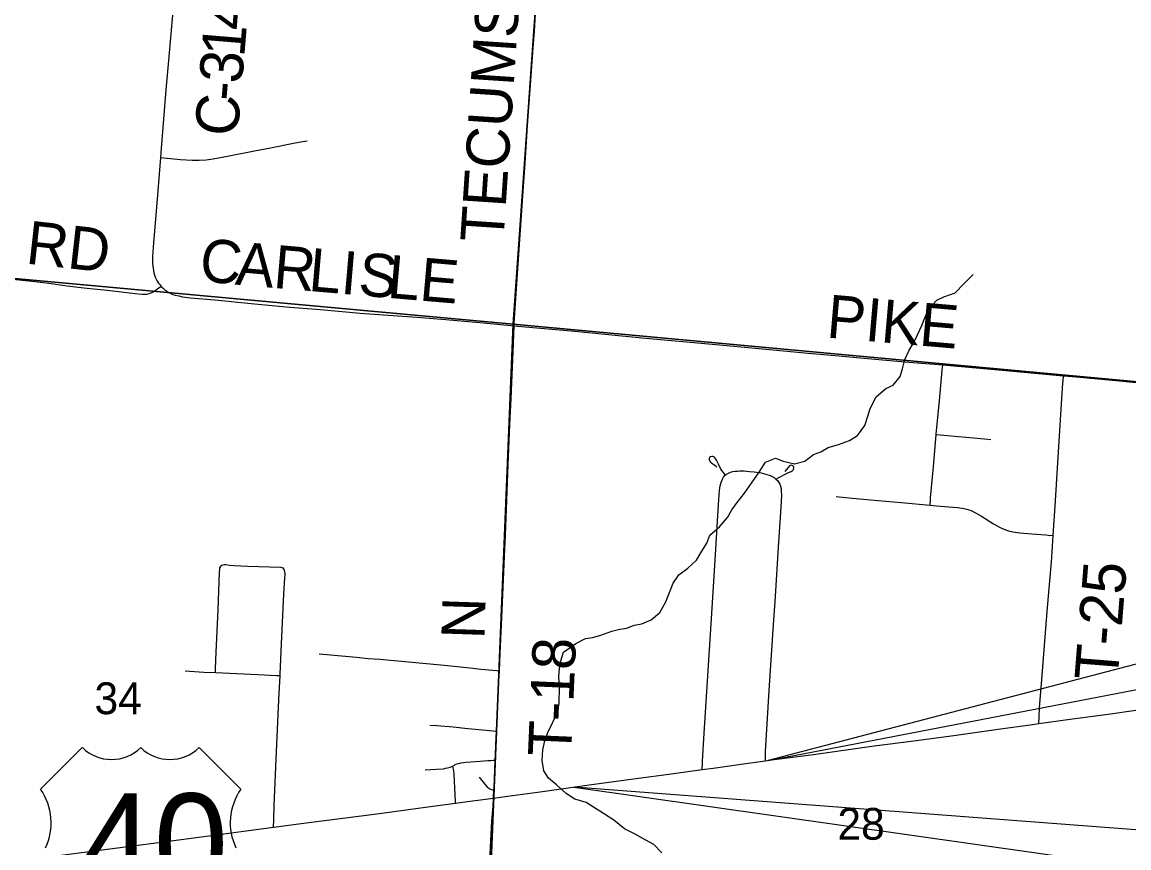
# Model space of a CAD drawing. Extents: x 0 to 34, y 0 to 22.
# Drawn here: x 3.306 to 4.764, y 19.315 to 20.403 of the extents above; entities that cross this region are included whole.
import ezdxf

# ---------------------------------------------------------------- set-up
doc = ezdxf.new("R2010")
doc.units = 0
for name, color, linetype in [('GM_X_Corporation', 7, 'Continuous'), ('GM_X_County_Road', 7, 'Continuous'), ('GM_X_County_Road_Text', 7, 'Continuous'), ('GM_X_Minor_River', 7, 'Continuous'), ('GM_X_Section_Text', 7, 'Continuous'), ('GM_X_State_Route', 7, 'Continuous'), ('GM_X_Township_Road', 7, 'Continuous'), ('GM_X_Township_Road_Text', 7, 'Continuous'), ('GM_X_US_Location', 7, 'Continuous'), ('GM_X_US_Route', 7, 'Continuous'), ('GM_X_US_Shield', 7, 'Continuous'), ('SH_Text', 7, 'Continuous')]:
    doc.layers.add(name, color=color, linetype=linetype)

msp = doc.modelspace()

# ---------------------------------------------------------------- linework, layer by layer
at = {"layer": 'GM_X_Corporation'}
for points in [[(4.0205, 20.9578), (3.9531, 20.0055), (2.9941, 20.0934), (3.0731, 20.9578)], [(4.5135, 20.9578), (5.0343, 20.9135), (4.9476, 19.9136), (3.9531, 20.0055), (4.0205, 20.9578)]]:
    msp.add_lwpolyline(points, dxfattribs=at)
for points in [[(2.9941, 20.0934), (3.9531, 20.0055), (3.9103, 18.9545), (2.8892, 19.065)], [(3.9531, 20.0055), (4.9476, 19.9136), (4.8633, 18.8758), (3.9103, 18.9545)]]:
    msp.add_lwpolyline(points, close=True, dxfattribs=at)
at = {"layer": 'GM_X_County_Road'}
for points in [[(3.5055, 20.4224), (3.4989, 20.3481), (3.4957, 20.3141), (3.4896, 20.2368), (3.4887, 20.225)], [(3.4887, 20.225), (3.4851, 20.1812), (3.4791, 20.1069), (3.4783, 20.0945), (3.4782, 20.0903), (3.4784, 20.0853), (3.4789, 20.0791), (3.48, 20.0731), (3.4808, 20.0702), (3.4818, 20.0674), (3.4831, 20.0646), (3.4845, 20.062), (3.4862, 20.0594), (3.4881, 20.057), (3.4896, 20.0553)], [(3.4896, 20.0553), (3.4901, 20.0547), (3.4922, 20.0526), (3.4946, 20.0506), (3.497, 20.0488), (3.4996, 20.0472), (3.5023, 20.0458), (3.5051, 20.0446), (3.5079, 20.0436), (3.5127, 20.0425), (3.5179, 20.0416), (3.5281, 20.0403), (3.5603, 20.0373), (3.6127, 20.0322), (3.6591, 20.028), (3.6993, 20.0245), (3.7519, 20.02), (3.8319, 20.0142), (3.8647, 20.0115), (3.9143, 20.007), (3.9547, 20.0033)], [(3.9547, 20.0033), (3.9643, 20.0024), (4.0347, 19.9961), (4.1232, 19.9876), (4.2201, 19.9786), (4.2767, 19.9734), (4.3418, 19.9674), (4.3775, 19.9642), (4.4303, 19.9593), (4.4747, 19.9555), (4.5024, 19.9532), (4.5191, 19.9517)], [(4.5191, 19.9517), (4.6071, 19.9439), (4.6447, 19.9405), (4.6784, 19.9375)], [(4.6784, 19.9375), (4.6948, 19.936), (4.7519, 19.9306), (4.8079, 19.9252), (4.8655, 19.9192), (4.9021, 19.9153), (4.9408, 19.9111), (4.9487, 19.9102)]]:
    msp.add_lwpolyline(points, dxfattribs=at)
at = {"layer": 'GM_X_Minor_River'}
for points in [[(4.0347, 19.3798), (4.023, 19.3872), (4.0106, 19.3984), (3.9997, 19.4072), (3.9938, 19.4168), (3.9913, 19.4305), (3.9922, 19.4446), (3.995, 19.4563), (3.999, 19.4676), (4.0056, 19.4812), (4.011, 19.4922), (4.0139, 19.5051), (4.0142, 19.5279), (4.0136, 19.5408), (4.0145, 19.5522), (4.0161, 19.5617), (4.0197, 19.5734), (4.0358, 19.5846), (4.0484, 19.5913), (4.0579, 19.5927), (4.0686, 19.5956), (4.0831, 19.6011), (4.0937, 19.6037), (4.1032, 19.6047), (4.1128, 19.6088), (4.1227, 19.6105), (4.1353, 19.6161), (4.1464, 19.6255), (4.1542, 19.6394), (4.1585, 19.6496), (4.164, 19.664), (4.1717, 19.6753), (4.1832, 19.6839), (4.1948, 19.6944), (4.2006, 19.7042), (4.2083, 19.717), (4.2123, 19.7273), (4.2253, 19.7385), (4.2357, 19.7509), (4.2412, 19.7607), (4.2485, 19.7705), (4.2582, 19.7829), (4.2671, 19.7958), (4.2775, 19.8105), (4.2856, 19.8237), (4.299, 19.8288), (4.3088, 19.8249), (4.324, 19.8213), (4.3373, 19.8249), (4.3488, 19.8335), (4.3584, 19.8372), (4.3683, 19.8428), (4.382, 19.8468), (4.3965, 19.852), (4.4069, 19.8587), (4.4165, 19.8719), (4.4205, 19.8844), (4.4237, 19.8942), (4.4314, 19.9097), (4.4441, 19.9206), (4.4537, 19.925), (4.4629, 19.9363), (4.4661, 19.9465), (4.4693, 19.959), (4.4748, 19.9711), (4.481, 19.9813), (4.486, 19.9915), (4.4915, 20.0036), (4.4958, 20.0138), (4.5005, 20.0252), (4.5113, 20.0368), (4.5208, 20.0413), (4.5357, 20.0468), (4.5469, 20.0585), (4.5592, 20.0709)], [(4.1493, 19.309), (4.1384, 19.3201), (4.1282, 19.3255), (4.1139, 19.3337), (4.0999, 19.3407), (4.086, 19.3519), (4.0725, 19.3608), (4.0593, 19.3689), (4.0495, 19.3751), (4.0347, 19.3798)]]:
    msp.add_lwpolyline(points, dxfattribs=at)
at = {"layer": 'GM_X_State_Route'}
msp.add_lwpolyline([(3.9212, 19.2698), (3.9233, 19.3163), (3.9254, 19.3505), (3.9268, 19.3703), (3.9273, 19.3811)], dxfattribs=at)
at = {"layer": 'GM_X_Township_Road'}
for points in [[(3.9547, 20.0033), (3.9548, 20.0068), (3.9594, 20.0782), (3.9663, 20.1805), (3.9689, 20.2177), (3.9728, 20.2736), (3.9762, 20.3201), (3.9797, 20.3694), (3.9812, 20.3914), (3.9833, 20.4223)], [(3.4887, 20.225), (3.515, 20.2225), (3.5304, 20.2215), (3.5396, 20.2214), (3.5488, 20.2219), (3.558, 20.223), (3.5792, 20.2271), (3.6125, 20.2336), (3.6337, 20.2376), (3.6638, 20.2439), (3.676, 20.2461), (3.6821, 20.2469)], [(3.2859, 20.0654), (3.323, 20.0617), (3.3415, 20.0593), (3.366, 20.0557), (3.3876, 20.0534), (3.4185, 20.0501), (3.4555, 20.0456), (3.4647, 20.0449), (3.4678, 20.0449), (3.4708, 20.0451), (3.4737, 20.0456), (3.4765, 20.0465), (3.4791, 20.0478), (3.4815, 20.0496), (3.4896, 20.0553)], [(3.9351, 19.5487), (3.9363, 19.572), (3.9378, 19.6093), (3.9401, 19.6589), (3.9418, 19.6993), (3.9431, 19.7273), (3.9444, 19.7615), (3.9467, 19.8205), (3.9491, 19.8733), (3.9505, 19.9074), (3.9531, 19.9696), (3.9547, 20.0033)], [(4.5104, 19.8602), (4.5105, 19.8609), (4.5148, 19.9044), (4.5185, 19.9448), (4.5191, 19.9517)], [(4.6646, 19.727), (4.6676, 19.7725), (4.6705, 19.8159), (4.6735, 19.8655), (4.6751, 19.8934), (4.6774, 19.9275), (4.6777, 19.9306), (4.6784, 19.9375)], [(4.5025, 19.7669), (4.503, 19.7737), (4.5032, 19.7768), (4.5068, 19.8173), (4.5104, 19.8602)], [(4.5104, 19.8602), (4.5157, 19.8597), (4.574, 19.8542), (4.5827, 19.8533)], [(4.2329, 19.8065), (4.2298, 19.8105), (4.228, 19.8128), (4.2264, 19.8154), (4.2238, 19.8209), (4.2213, 19.8264), (4.2196, 19.8288), (4.2184, 19.8299), (4.2174, 19.8305), (4.2162, 19.8309), (4.2149, 19.8311), (4.2132, 19.8306), (4.2121, 19.8299), (4.2115, 19.8287), (4.2115, 19.8268), (4.2119, 19.8256), (4.2125, 19.8247), (4.2133, 19.8235), (4.2144, 19.8225), (4.2193, 19.819), (4.2216, 19.8174)], [(4.2994, 19.8014), (4.3042, 19.8038), (4.3067, 19.8052), (4.3097, 19.8067), (4.315, 19.8095), (4.318, 19.8109), (4.3194, 19.8115), (4.3207, 19.8122), (4.3215, 19.8127), (4.3221, 19.8133), (4.3225, 19.8141), (4.3228, 19.815), (4.3229, 19.8157), (4.3229, 19.8164), (4.3225, 19.8177), (4.3215, 19.8189), (4.3208, 19.8193), (4.3201, 19.8195), (4.3183, 19.8193), (4.3171, 19.8187), (4.315, 19.8163), (4.3112, 19.8114)], [(4.2023, 19.4185), (4.2026, 19.4264), (4.2027, 19.4295), (4.2049, 19.4668), (4.2071, 19.5009), (4.2153, 19.6312), (4.2203, 19.7089), (4.2237, 19.7678), (4.2252, 19.7864), (4.2261, 19.7924), (4.2268, 19.7954), (4.2278, 19.7983), (4.2289, 19.8011), (4.2304, 19.8037), (4.2322, 19.8059), (4.2329, 19.8065)], [(4.2329, 19.8065), (4.2344, 19.8078), (4.237, 19.8093), (4.2398, 19.8104), (4.2427, 19.8111), (4.2457, 19.8116), (4.2488, 19.8119), (4.2518, 19.812), (4.2578, 19.8121), (4.2648, 19.8114)], [(4.2648, 19.8114), (4.2709, 19.8108), (4.28, 19.8095), (4.286, 19.808), (4.2917, 19.806), (4.2945, 19.8047), (4.2971, 19.8032), (4.2994, 19.8014)], [(4.2994, 19.8014), (4.3015, 19.7993), (4.3032, 19.7969), (4.3045, 19.7944), (4.3055, 19.7918), (4.3062, 19.7889), (4.3065, 19.7858), (4.3067, 19.7797), (4.306, 19.7643), (4.3025, 19.7117), (4.2984, 19.6466), (4.2959, 19.6095), (4.2903, 19.5228), (4.2853, 19.4424), (4.2853, 19.434), (4.2853, 19.4301)], [(4.3789, 19.7783), (4.3913, 19.7769), (4.424, 19.7739), (4.4642, 19.7704), (4.5025, 19.7669)], [(4.5025, 19.7669), (4.5106, 19.7662), (4.5385, 19.7639), (4.5446, 19.763), (4.5507, 19.7618), (4.5537, 19.7609), (4.5566, 19.7598), (4.5622, 19.757), (4.5702, 19.7523), (4.5859, 19.7422), (4.5941, 19.7378), (4.5997, 19.7352), (4.6056, 19.7332), (4.6117, 19.7319), (4.6209, 19.7307), (4.6364, 19.7293), (4.655, 19.7279), (4.6581, 19.7276), (4.6646, 19.727)], [(4.6457, 19.4793), (4.6461, 19.4876), (4.6468, 19.5), (4.6499, 19.5371), (4.6569, 19.627), (4.6604, 19.6672), (4.6624, 19.6919), (4.6641, 19.7198), (4.6646, 19.727)], [(3.561, 19.5464), (3.5612, 19.5515), (3.5621, 19.5732), (3.5646, 19.6291), (3.5664, 19.6788), (3.5667, 19.682), (3.5671, 19.6846), (3.5685, 19.6871)], [(3.5685, 19.6871), (3.5697, 19.6878), (3.571, 19.6883), (3.5726, 19.6886), (3.5746, 19.6886), (3.5795, 19.6881), (3.5853, 19.6876), (3.6039, 19.6865), (3.6471, 19.6851), (3.6486, 19.6848), (3.6502, 19.6843)], [(3.6462, 19.5424), (3.6463, 19.5445), (3.6487, 19.594), (3.6513, 19.6497), (3.6527, 19.6714), (3.6529, 19.6747), (3.6529, 19.6771), (3.6526, 19.6793), (3.6522, 19.6808), (3.6517, 19.6823), (3.6502, 19.6843)], [(3.6978, 19.571), (3.7127, 19.5698), (3.747, 19.5666), (3.7621, 19.5651), (3.7775, 19.5639), (3.8581, 19.5565), (3.8965, 19.5526), (3.9105, 19.5511), (3.9319, 19.549), (3.9351, 19.5487)], [(3.5213, 19.5485), (3.546, 19.5469), (3.561, 19.5464)], [(3.561, 19.5464), (3.5707, 19.5461), (3.617, 19.544), (3.6417, 19.5426), (3.6462, 19.5424)], [(3.6376, 19.3426), (3.6379, 19.3525), (3.6384, 19.3711), (3.6417, 19.4423), (3.6448, 19.5104), (3.6462, 19.5424)], [(3.9313, 19.4693), (3.9327, 19.4944), (3.9344, 19.5348), (3.9351, 19.5487)], [(3.8435, 19.4772), (3.8527, 19.4767), (3.8743, 19.4748), (3.8936, 19.4729), (3.9127, 19.4711), (3.9271, 19.4697), (3.9313, 19.4693)], [(3.9279, 19.3915), (3.9281, 19.3954), (3.9292, 19.4178), (3.9297, 19.4308), (3.93, 19.4377), (3.9304, 19.451), (3.9313, 19.4693)], [(3.8375, 19.4182), (3.8525, 19.419), (3.8614, 19.4198), (3.8643, 19.4203), (3.8668, 19.4208), (3.8703, 19.4219), (3.8725, 19.4227), (3.8736, 19.4232)], [(3.8736, 19.4232), (3.8754, 19.4242), (3.8771, 19.4252), (3.879, 19.426), (3.8816, 19.4268), (3.8843, 19.4273), (3.8914, 19.4282), (3.9095, 19.4297), (3.9198, 19.4305), (3.9241, 19.4307), (3.9271, 19.4309), (3.9288, 19.4308), (3.9297, 19.4308)], [(3.8774, 19.3743), (3.8773, 19.3766), (3.8768, 19.3852), (3.8755, 19.4127), (3.8752, 19.417), (3.8749, 19.4188), (3.8741, 19.4215), (3.8736, 19.4232)], [(3.9279, 19.3915), (3.9267, 19.3916), (3.9246, 19.3919), (3.9227, 19.3926), (3.9214, 19.3935), (3.92, 19.395), (3.9091, 19.4085)], [(3.9273, 19.3811), (3.9274, 19.3829), (3.9279, 19.3915)]]:
    msp.add_lwpolyline(points, dxfattribs=at)
at = {"layer": 'GM_X_US_Route'}
for points in [[(4.6457, 19.4793), (4.6901, 19.4854), (4.7371, 19.4917), (4.7734, 19.4967), (4.8072, 19.5014), (4.8533, 19.5078), (4.8662, 19.5096)], [(3.9273, 19.3811), (3.9458, 19.3837), (3.992, 19.3899), (4.0536, 19.3983), (4.1182, 19.4072), (4.1582, 19.4125), (4.2023, 19.4185), (4.2167, 19.4205), (4.2568, 19.4261), (4.2853, 19.4301), (4.2972, 19.4318), (4.349, 19.4386), (4.3921, 19.4446), (4.429, 19.4497), (4.4813, 19.4567), (4.5367, 19.4641), (4.5921, 19.4717), (4.6375, 19.4781), (4.6457, 19.4793)], [(2.9106, 19.2475), (2.9889, 19.2574), (3.0566, 19.2663), (3.0997, 19.2721), (3.1459, 19.2781), (3.2229, 19.2881), (3.3115, 19.2997), (3.3577, 19.3057), (3.442, 19.3169), (3.4963, 19.3239), (3.5456, 19.3304), (3.6376, 19.3426), (3.641, 19.343), (3.6841, 19.3488), (3.7735, 19.3605), (3.8474, 19.3703), (3.8774, 19.3743), (3.8997, 19.3773), (3.9273, 19.3811)]]:
    msp.add_lwpolyline(points, dxfattribs=at)
at = {"layer": 'GM_X_US_Shield'}
for p, q in [((3.3857, 19.4476), (3.3308, 19.3926)), ((3.5945, 19.3926), (3.5395, 19.4476))]:
    msp.add_line(p, q, dxfattribs=at)
for centre, radius, start, end in [((3.4242, 19.4868), 0.0549, 225.573, 314.427), ((3.5011, 19.4868), 0.0549, 225.573, 314.427), ((3.2678, 19.3485), 0.0769, 334.5471, 35.0009), ((3.6575, 19.3485), 0.0769, 144.9991, 205.4529)]:
    msp.add_arc(centre, radius, start, end, dxfattribs=at)
at = {"layer": 'SH_Text'}
for points in [[(9.4782, 20.7896), (4.2894, 19.4307), (9.4782, 20.4297)], [(9.4769, 18.9817), (4.0338, 19.3956), (9.4769, 18.6217)]]:
    msp.add_lwpolyline(points, close=True, dxfattribs=at)

# ---------------------------------------------------------------- texts
at = {"layer": 'GM_X_County_Road_Text'}
for s, height, rotation, p in [('4', 0.0568, 85.5617, (3.6018, 20.3915)), ('1', 0.0568, 85.3092, (3.599, 20.3563)), ('3', 0.0568, 85.2169, (3.596, 20.3214)), ('-', 0.0568, 85.1936, (3.5941, 20.2981)), ('C', 0.0568, 85.1936, (3.5902, 20.2516)), ('C', 0.0568, 353.7585, (3.5384, 20.0628)), ('A', 0.0568, 355.026, (3.5862, 20.0576)), ('R', 0.0568, 355.0838, (3.6361, 20.0533)), ('L', 0.0568, 355.0826, (3.6826, 20.0493)), ('I', 0.0568, 355.0868, (3.7249, 20.0456)), ('S', 0.0568, 355.0863, (3.7482, 20.0436)), ('L', 0.0568, 355.0826, (3.7863, 20.0403)), ('E', 0.0568, 355.0853, (3.8287, 20.0367)), ('PIKE', 0.05682, 355.0831, (4.365, 19.9879))]:
    msp.add_text(s, height=height, rotation=rotation, dxfattribs=at).set_placement(p)
at = {"layer": 'GM_X_Section_Text'}
for s, p in [('34', (3.4018, 19.4916)), ('28', (4.3805, 19.3262))]:
    msp.add_text(s, height=0.04186, rotation=0, dxfattribs=at).set_placement(p)
at = {"layer": 'GM_X_Township_Road_Text'}
for s, height, rotation, p in [('TECUMSEH', 0.05682, 86.211, (3.9403, 20.112)), ('RD', 0.05682, 353.6073, (3.3101, 20.0854)), ('T-25', 0.05682, 85.4133, (4.7493, 19.5345)), ('N', 0.0568, 88.0882, (3.9153, 19.5898)), ('T-18', 0.05682, 87.5347, (4.0295, 19.4352))]:
    msp.add_text(s, height=height, rotation=rotation, dxfattribs=at).set_placement(p)
at = {"layer": 'GM_X_US_Location'}
for s in ['0', '/']:
    msp.add_text(s, height=0.000189, dxfattribs=at).set_placement((3.4626, 19.3202))
at = {"layer": 'GM_X_US_Shield'}
msp.add_text('40', height=0.13184, dxfattribs=at).set_placement((3.3817, 19.2553))

doc.saveas('drawing.dxf')
